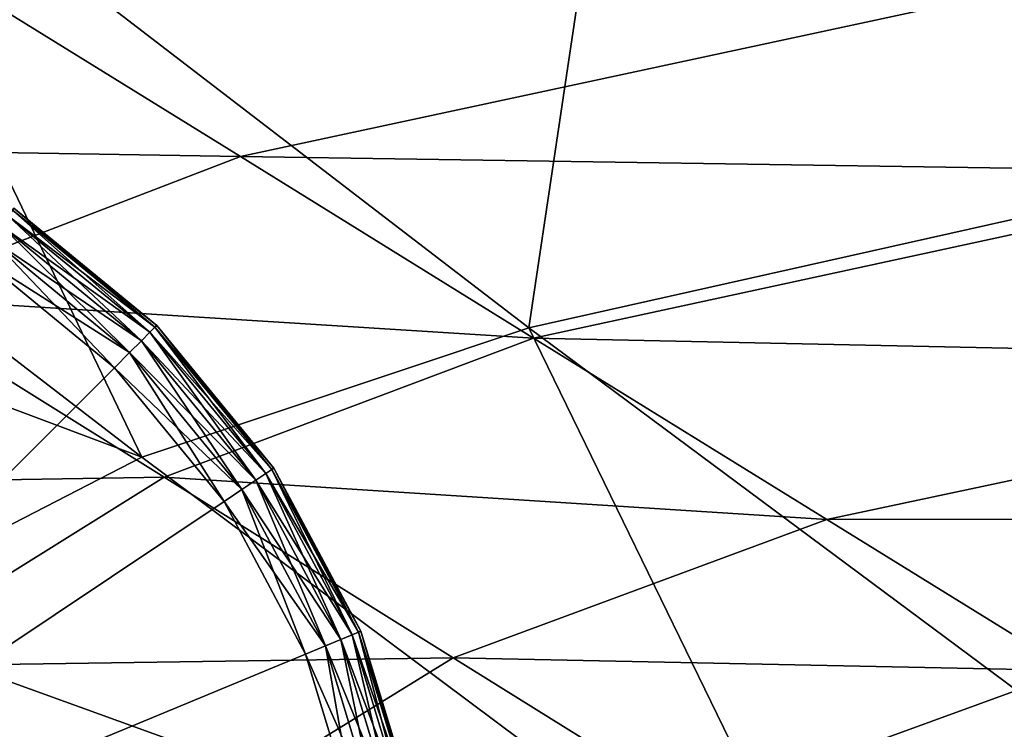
# Model space of a CAD drawing. Header units: millimetres. Extents: x 2387 to 13955, y -4964 to 364.
# Tile 221 of 656: x 6332 to 6370, y -4394 to -4367. Entities that reach past the tile are written whole.
import ezdxf

# ---------------------------------------------------------------- set-up
doc = ezdxf.new("R2010")
doc.units = ezdxf.units.MM
doc.header["$MEASUREMENT"] = 0
doc.layers.add('Predefinito', color=7, linetype='Continuous', true_color=0x000000)

msp = doc.modelspace()

# ---------------------------------------------------------------- linework, layer by layer
at = {"layer": 'Predefinito'}
for points in [[(6418.626, -4336.413, 730.584), (6355.98, -4350.285, 730.586), (6381.822, -4372.124, 608.632)], [(6355.98, -4350.285, 730.586), (6324.295, -4357.827, 730.534), (6351.722, -4378.869, 608.395)], [(6351.722, -4378.869, 608.395), (6381.822, -4372.124, 608.632), (6355.98, -4350.285, 730.586)], [(6324.295, -4357.827, 730.534), (6309.516, -4362.846, 730.475), (6336.802, -4383.843, 608.157)], [(6336.802, -4383.843, 608.157), (6351.722, -4378.869, 608.395), (6324.295, -4357.827, 730.534)], [(6336.802, -4383.843, 608.157), (6309.516, -4362.846, 730.475), (6297.591, -4369.144, 730.455)], [(6370.64, -4365.794, 12.171), (6340.597, -4372.266, 12.171), (6331.178, -4366.44, 12.171)], [(6340.597, -4372.266, 12.171), (6370.64, -4365.794, 12.171), (6381.378, -4372.882, 12.171)], [(6317.233, -4371.881, 12.171), (6331.178, -4366.44, 12.171), (6340.597, -4372.266, 12.171)], [(6297.591, -4369.144, 730.455), (6324.83, -4390.007, 608.078), (6336.802, -4383.843, 608.157)], [(6340.597, -4372.266, 12.171), (6326.518, -4377.673, 12.171), (6317.233, -4371.881, 12.171)], [(6326.518, -4377.673, 12.171), (6340.597, -4372.266, 12.171), (6351.899, -4379.257, 12.171)], [(6381.378, -4372.882, 12.171), (6351.899, -4379.257, 12.171), (6340.597, -4372.266, 12.171)], [(6381.822, -4372.124, 608.632), (6351.722, -4378.869, 608.395), (6379.083, -4399.192, 486.176)], [(6351.899, -4379.257, 12.171), (6381.378, -4372.882, 12.171), (6392.117, -4380.115, 12.171)], [(6331.409, -4374.948, 0.32), (6331.665, -4374.565, 0.72), (6337.111, -4379.034, 0.72)], [(6331.665, -4374.565, 11.28), (6331.409, -4374.948, 11.68), (6336.785, -4379.36, 11.68)], [(6331.665, -4374.565, 0.72), (6331.819, -4374.335, 1.28), (6337.306, -4378.838, 1.28)], [(6331.819, -4374.335, 10.72), (6331.665, -4374.565, 11.28), (6337.111, -4379.034, 11.28)], [(6337.306, -4378.838, 1.28), (6337.111, -4379.034, 0.72), (6331.665, -4374.565, 0.72)], [(6336.785, -4379.36, 11.68), (6337.111, -4379.034, 11.28), (6331.665, -4374.565, 11.28)], [(6331.819, -4374.335, 1.28), (6331.87, -4374.258, 2), (6337.372, -4378.773, 2)], [(6331.87, -4374.258, 10), (6331.819, -4374.335, 10.72), (6337.306, -4378.838, 10.72)], [(6337.372, -4378.773, 2), (6337.306, -4378.838, 1.28), (6331.819, -4374.335, 1.28)], [(6337.111, -4379.034, 11.28), (6337.306, -4378.838, 10.72), (6331.819, -4374.335, 10.72)], [(6337.372, -4378.773, 2), (6331.87, -4374.258, 2), (6331.87, -4374.258, 6)], [(6331.87, -4374.258, 6), (6337.372, -4378.773, 6), (6337.372, -4378.773, 2)], [(6337.372, -4378.773, 6), (6331.87, -4374.258, 6), (6331.87, -4374.258, 10)], [(6331.87, -4374.258, 10), (6337.372, -4378.773, 10), (6337.372, -4378.773, 6)], [(6337.306, -4378.838, 10.72), (6337.372, -4378.773, 10), (6331.87, -4374.258, 10)], [(6331.051, -4375.484, 0.08), (6331.409, -4374.948, 0.32), (6336.785, -4379.36, 0.32)], [(6331.409, -4374.948, 11.68), (6331.051, -4375.484, 11.92), (6336.329, -4379.816, 11.92)], [(6337.111, -4379.034, 0.72), (6336.785, -4379.36, 0.32), (6331.409, -4374.948, 0.32)], [(6336.329, -4379.816, 11.92), (6336.785, -4379.36, 11.68), (6331.409, -4374.948, 11.68)], [(6330.59, -4376.173), (6331.051, -4375.484, 0.08), (6336.329, -4379.816, 0.08)], [(6331.051, -4375.484, 11.92), (6330.59, -4376.173, 12), (6335.743, -4380.402, 12)], [(6336.785, -4379.36, 0.32), (6336.329, -4379.816, 0.08), (6331.051, -4375.484, 0.08)], [(6335.743, -4380.402, 12), (6336.329, -4379.816, 11.92), (6331.051, -4375.484, 11.92)], [(6330.59, -4376.173), (6335.743, -4380.402), (6311.699, -4404.446)], [(6335.743, -4380.402, 12), (6330.59, -4376.173, 12), (6311.699, -4404.446, 12)], [(6336.329, -4379.816, 0.08), (6335.743, -4380.402), (6330.59, -4376.173)], [(6314.878, -4384.986, 12.171), (6326.518, -4377.673, 12.171), (6337.661, -4384.624, 12.171)], [(6351.899, -4379.257, 12.171), (6337.661, -4384.624, 12.171), (6326.518, -4377.673, 12.171)], [(6337.306, -4378.838, 1.28), (6337.372, -4378.773, 2), (6341.887, -4384.275, 2)], [(6337.372, -4378.773, 10), (6337.306, -4378.838, 10.72), (6341.81, -4384.326, 10.72)], [(6341.887, -4384.275, 2), (6337.372, -4378.773, 2), (6337.372, -4378.773, 6)], [(6337.372, -4378.773, 6), (6341.887, -4384.275, 6), (6341.887, -4384.275, 2)], [(6341.887, -4384.275, 6), (6337.372, -4378.773, 6), (6337.372, -4378.773, 10)], [(6337.372, -4378.773, 10), (6341.887, -4384.275, 10), (6341.887, -4384.275, 6)], [(6341.81, -4384.326, 10.72), (6341.887, -4384.275, 10), (6337.372, -4378.773, 10)], [(6336.785, -4379.36, 0.32), (6337.111, -4379.034, 0.72), (6341.58, -4384.48, 0.72)], [(6337.111, -4379.034, 11.28), (6336.785, -4379.36, 11.68), (6341.197, -4384.736, 11.68)], [(6351.722, -4378.869, 608.395), (6336.802, -4383.843, 608.157), (6364.07, -4404.211, 485.82)], [(6337.111, -4379.034, 0.72), (6337.306, -4378.838, 1.28), (6341.81, -4384.326, 1.28)], [(6337.306, -4378.838, 10.72), (6337.111, -4379.034, 11.28), (6341.58, -4384.48, 11.28)], [(6341.81, -4384.326, 1.28), (6341.58, -4384.48, 0.72), (6337.111, -4379.034, 0.72)], [(6341.197, -4384.736, 11.68), (6341.58, -4384.48, 11.28), (6337.111, -4379.034, 11.28)], [(6341.887, -4384.275, 2), (6341.81, -4384.326, 1.28), (6337.306, -4378.838, 1.28)], [(6341.58, -4384.48, 11.28), (6341.81, -4384.326, 10.72), (6337.306, -4378.838, 10.72)], [(6364.07, -4404.211, 485.82), (6379.083, -4399.192, 486.176), (6351.722, -4378.869, 608.395)], [(6336.329, -4379.816, 0.08), (6336.785, -4379.36, 0.32), (6341.197, -4384.736, 0.32)], [(6336.785, -4379.36, 11.68), (6336.329, -4379.816, 11.92), (6340.661, -4385.094, 11.92)], [(6341.58, -4384.48, 0.72), (6341.197, -4384.736, 0.32), (6336.785, -4379.36, 0.32)], [(6340.661, -4385.094, 11.92), (6341.197, -4384.736, 11.68), (6336.785, -4379.36, 11.68)], [(6337.661, -4384.624, 12.171), (6351.899, -4379.257, 12.171), (6363.202, -4386.248, 12.171)], [(6392.117, -4380.115, 12.171), (6363.202, -4386.248, 12.171), (6351.899, -4379.257, 12.171)], [(6335.743, -4380.402), (6336.329, -4379.816, 0.08), (6340.661, -4385.094, 0.08)], [(6336.329, -4379.816, 11.92), (6335.743, -4380.402, 12), (6339.972, -4385.555, 12)], [(6341.197, -4384.736, 0.32), (6340.661, -4385.094, 0.08), (6336.329, -4379.816, 0.08)], [(6339.972, -4385.555, 12), (6340.661, -4385.094, 11.92), (6336.329, -4379.816, 11.92)], [(6363.202, -4386.248, 12.171), (6392.117, -4380.115, 12.171), (6401.065, -4386.179, 12.171)], [(6335.743, -4380.402), (6339.972, -4385.555), (6311.699, -4404.446)], [(6339.972, -4385.555, 12), (6335.743, -4380.402, 12), (6311.699, -4404.446, 12)], [(6340.661, -4385.094, 0.08), (6339.972, -4385.555), (6335.743, -4380.402)], [(6364.07, -4404.211, 485.82), (6336.802, -4383.843, 608.157), (6324.83, -4390.007, 608.078)], [(6341.58, -4384.48, 0.72), (6341.81, -4384.326, 1.28), (6345.157, -4390.587, 1.28)], [(6341.81, -4384.326, 10.72), (6341.58, -4384.48, 11.28), (6344.901, -4390.693, 11.28)], [(6341.81, -4384.326, 1.28), (6341.887, -4384.275, 2), (6345.242, -4390.552, 2)], [(6341.887, -4384.275, 10), (6341.81, -4384.326, 10.72), (6345.157, -4390.587, 10.72)], [(6345.242, -4390.552, 2), (6345.157, -4390.587, 1.28), (6341.81, -4384.326, 1.28)], [(6344.901, -4390.693, 11.28), (6345.157, -4390.587, 10.72), (6341.81, -4384.326, 10.72)], [(6345.242, -4390.552, 2), (6341.887, -4384.275, 2), (6341.887, -4384.275, 6)], [(6341.887, -4384.275, 6), (6345.242, -4390.552, 6), (6345.242, -4390.552, 2)], [(6345.242, -4390.552, 6), (6341.887, -4384.275, 6), (6341.887, -4384.275, 10)], [(6341.887, -4384.275, 10), (6345.242, -4390.552, 10), (6345.242, -4390.552, 6)], [(6345.157, -4390.587, 10.72), (6345.242, -4390.552, 10), (6341.887, -4384.275, 10)], [(6337.661, -4384.624, 12.171), (6325.954, -4391.91, 12.171), (6314.878, -4384.986, 12.171)], [(6325.954, -4391.91, 12.171), (6337.661, -4384.624, 12.171), (6348.803, -4391.575, 12.171)], [(6363.202, -4386.248, 12.171), (6348.803, -4391.575, 12.171), (6337.661, -4384.624, 12.171)], [(6340.661, -4385.094, 0.08), (6341.197, -4384.736, 0.32), (6344.476, -4390.869, 0.32)], [(6341.197, -4384.736, 11.68), (6340.661, -4385.094, 11.92), (6343.88, -4391.116, 11.92)], [(6341.197, -4384.736, 0.32), (6341.58, -4384.48, 0.72), (6344.901, -4390.693, 0.72)], [(6341.58, -4384.48, 11.28), (6341.197, -4384.736, 11.68), (6344.476, -4390.869, 11.68)], [(6344.901, -4390.693, 0.72), (6344.476, -4390.869, 0.32), (6341.197, -4384.736, 0.32)], [(6343.88, -4391.116, 11.92), (6344.476, -4390.869, 11.68), (6341.197, -4384.736, 11.68)], [(6345.157, -4390.587, 1.28), (6344.901, -4390.693, 0.72), (6341.58, -4384.48, 0.72)], [(6344.476, -4390.869, 11.68), (6344.901, -4390.693, 11.28), (6341.58, -4384.48, 11.28)], [(6339.972, -4385.555), (6340.661, -4385.094, 0.08), (6343.88, -4391.116, 0.08)], [(6340.661, -4385.094, 11.92), (6339.972, -4385.555, 12), (6343.114, -4391.433, 12)], [(6344.476, -4390.869, 0.32), (6343.88, -4391.116, 0.08), (6340.661, -4385.094, 0.08)], [(6343.114, -4391.433, 12), (6343.88, -4391.116, 11.92), (6340.661, -4385.094, 11.92)], [(6339.972, -4385.555), (6343.114, -4391.433), (6311.699, -4404.446)], [(6343.114, -4391.433, 12), (6339.972, -4385.555, 12), (6311.699, -4404.446, 12)], [(6343.88, -4391.116, 0.08), (6343.114, -4391.433), (6339.972, -4385.555)], [(6348.803, -4391.575, 12.171), (6363.202, -4386.248, 12.171), (6372.621, -4392.074, 12.171)], [(6401.065, -4386.179, 12.171), (6372.621, -4392.074, 12.171), (6363.202, -4386.248, 12.171)], [(6352.067, -4410.51, 485.701), (6324.83, -4390.007, 608.078), (6316.893, -4395.073, 608.068)], [(6324.83, -4390.007, 608.078), (6352.067, -4410.51, 485.701), (6364.07, -4404.211, 485.82)], [(6343.88, -4391.116, 0.08), (6344.476, -4390.869, 0.32), (6346.495, -4397.525, 0.32)], [(6344.476, -4390.869, 11.68), (6343.88, -4391.116, 11.92), (6345.862, -4397.651, 11.92)], [(6344.476, -4390.869, 0.32), (6344.901, -4390.693, 0.72), (6346.947, -4397.435, 0.72)], [(6344.901, -4390.693, 11.28), (6344.476, -4390.869, 11.68), (6346.495, -4397.525, 11.68)], [(6346.947, -4397.435, 0.72), (6346.495, -4397.525, 0.32), (6344.476, -4390.869, 0.32)], [(6345.862, -4397.651, 11.92), (6346.495, -4397.525, 11.68), (6344.476, -4390.869, 11.68)], [(6344.901, -4390.693, 0.72), (6345.157, -4390.587, 1.28), (6347.218, -4397.381, 1.28)], [(6345.157, -4390.587, 10.72), (6344.901, -4390.693, 11.28), (6346.947, -4397.435, 11.28)], [(6347.218, -4397.381, 1.28), (6346.947, -4397.435, 0.72), (6344.901, -4390.693, 0.72)], [(6346.495, -4397.525, 11.68), (6346.947, -4397.435, 11.28), (6344.901, -4390.693, 11.28)], [(6345.157, -4390.587, 1.28), (6345.242, -4390.552, 2), (6347.308, -4397.363, 2)], [(6345.242, -4390.552, 10), (6345.157, -4390.587, 10.72), (6347.218, -4397.381, 10.72)], [(6347.308, -4397.363, 2), (6347.218, -4397.381, 1.28), (6345.157, -4390.587, 1.28)], [(6346.947, -4397.435, 11.28), (6347.218, -4397.381, 10.72), (6345.157, -4390.587, 10.72)], [(6347.308, -4397.363, 2), (6345.242, -4390.552, 2), (6345.242, -4390.552, 6)], [(6345.242, -4390.552, 6), (6347.308, -4397.363, 6), (6347.308, -4397.363, 2)], [(6347.308, -4397.363, 6), (6345.242, -4390.552, 6), (6345.242, -4390.552, 10)], [(6345.242, -4390.552, 10), (6347.308, -4397.363, 10), (6347.308, -4397.363, 6)], [(6347.218, -4397.381, 10.72), (6347.308, -4397.363, 10), (6345.242, -4390.552, 10)], [(6343.114, -4391.433), (6343.88, -4391.116, 0.08), (6345.862, -4397.651, 0.08)], [(6343.88, -4391.116, 11.92), (6343.114, -4391.433, 12), (6345.049, -4397.812, 12)], [(6346.495, -4397.525, 0.32), (6345.862, -4397.651, 0.08), (6343.88, -4391.116, 0.08)], [(6345.049, -4397.812, 12), (6345.862, -4397.651, 11.92), (6343.88, -4391.116, 11.92)], [(6343.114, -4391.433), (6345.049, -4397.812), (6311.699, -4404.446)], [(6345.049, -4397.812, 12), (6343.114, -4391.433, 12), (6311.699, -4404.446, 12)], [(6348.803, -4391.575, 12.171), (6337.029, -4398.835, 12.171), (6325.954, -4391.91, 12.171)], [(6337.029, -4398.835, 12.171), (6348.803, -4391.575, 12.171), (6358.088, -4397.367, 12.171)], [(6345.862, -4397.651, 0.08), (6345.049, -4397.812), (6343.114, -4391.433)], [(6372.621, -4392.074, 12.171), (6358.088, -4397.367, 12.171), (6348.803, -4391.575, 12.171)], [(6318.086, -4398.124, 12.214), (6325.954, -4391.91, 12.171), (6337.029, -4398.835, 12.171)], [(6358.088, -4397.367, 12.171), (6372.621, -4392.074, 12.171), (6378.272, -4395.569, 12.171)]]:
    msp.add_3dface(points, dxfattribs=at)

doc.saveas('drawing.dxf')
